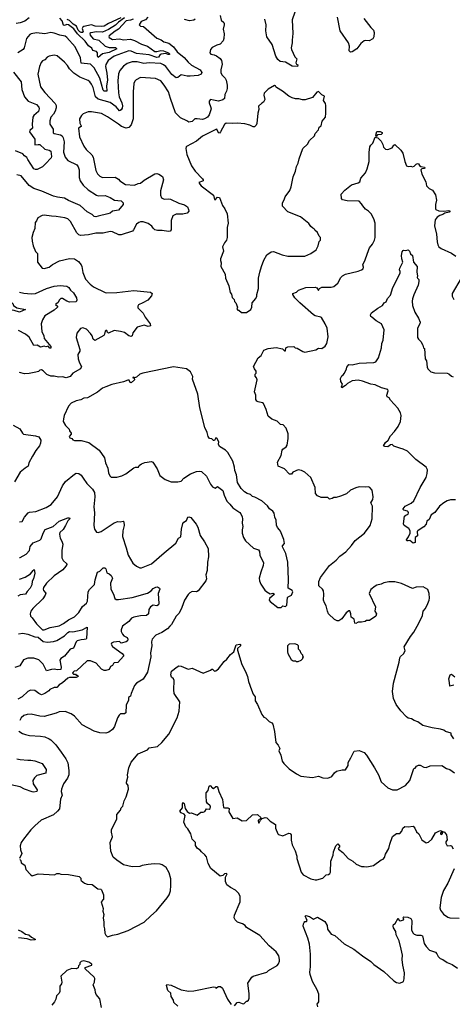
# Model space of a CAD drawing. Extents: x 1933546 to 2138868, y 524910 to 667279.
# Tile 356 of 466: x 2065098 to 2070205, y 624054 to 635677. Entities that reach past the tile are written whole.
import ezdxf

# ---------------------------------------------------------------- set-up
doc = ezdxf.new("R2010")
doc.units = 0

msp = doc.modelspace()

# ---------------------------------------------------------------- linework, layer by layer
at = {"layer": '0CON10XD'}
for points in [[(2068346, 635765), (2068314, 635675), (2068323, 635515), (2068313, 635435), (2068316, 635405), (2068304, 635345), (2068308, 635325), (2068348, 635238), (2068369, 635215), (2068358, 635168), (2068364, 635154), (2068382, 635145), (2068378, 635125), (2068315, 635130), (2068235, 635175), (2068172, 635185), (2068145, 635206), (2068123, 635245), (2068080, 635385), (2068017, 635475), (2068002, 635545), (2068008, 635615), (2067991, 635685)], [(2065211, 635699), (2065159, 635661), (2065105, 635639), (2065055, 635633)], [(2066610, 635705), (2066583, 635677), (2066531, 635655), (2066508, 635615), (2066525, 635600), (2066560, 635595), (2066715, 635460), (2066768, 635438), (2066800, 635415), (2066859, 635399), (2066913, 635355), (2066955, 635298), (2067041, 635231), (2067085, 635175), (2067125, 635139), (2067227, 635085), (2067249, 635055), (2067242, 635035), (2067203, 635017), (2067111, 635009), (2067075, 635009), (2067005, 635026), (2066965, 634994), (2066945, 634991), (2066895, 635032), (2066824, 635125), (2066795, 635146), (2066765, 635158), (2066625, 635169), (2066565, 635161), (2066485, 635181), (2066425, 635180), (2066365, 635160), (2066325, 635130), (2066281, 635079), (2066264, 635036), (2066255, 634955), (2066264, 634815), (2066274, 634765), (2066302, 634695), (2066310, 634660), (2066308, 634632), (2066295, 634612), (2066275, 634600), (2066237, 634647), (2066165, 634701), (2066025, 634737), (2065994, 634765), (2065965, 634875), (2065947, 634915), (2065924, 634945), (2065905, 634960), (2065808, 634998), (2065735, 635047), (2065685, 635098), (2065662, 635135), (2065626, 635176), (2065539, 635249), (2065505, 635258), (2065445, 635246), (2065423, 635235), (2065395, 635203), (2065365, 635192), (2065350, 635170), (2065330, 635125), (2065313, 635035), (2065344, 634884), (2065395, 634818), (2065517, 634687), (2065528, 634665), (2065528, 634635), (2065515, 634596), (2065495, 634560), (2065465, 634528), (2065453, 634485), (2065454, 634445), (2065493, 634385), (2065493, 634343), (2065505, 634335), (2065579, 634319), (2065598, 634305), (2065612, 634282), (2065622, 634235), (2065615, 634115), (2065633, 634053), (2065665, 634013), (2065772, 633962), (2065790, 633941), (2065801, 633905), (2065798, 633815), (2065812, 633775), (2065848, 633725), (2065905, 633669), (2066005, 633604), (2066025, 633598), (2066105, 633602), (2066165, 633578), (2066216, 633546), (2066295, 633539), (2066321, 633515), (2066321, 633495), (2066265, 633429), (2066195, 633416), (2066165, 633395), (2066137, 633385), (2066025, 633356), (2065995, 633350), (2065975, 633353), (2065955, 633376), (2065895, 633410), (2065812, 633482), (2065675, 633544), (2065625, 633572), (2065543, 633583), (2065495, 633595), (2065361, 633651), (2065263, 633683), (2065209, 633719), (2065115, 633832), (2065064, 633844)], [(2066436, 635684), (2066405, 635670), (2066355, 635664), (2066265, 635564), (2066225, 635543), (2066153, 635485), (2066149, 635475), (2066156, 635465), (2066195, 635445), (2066275, 635450), (2066325, 635441), (2066407, 635447), (2066455, 635431), (2066537, 635387), (2066605, 635363), (2066695, 635301), (2066715, 635300), (2066765, 635312), (2066795, 635309), (2066855, 635285), (2066866, 635275), (2066866, 635265), (2066851, 635265), (2066825, 635277), (2066768, 635272), (2066755, 635265), (2066735, 635235), (2066715, 635229), (2066625, 635264), (2066475, 635279), (2066415, 635305), (2066385, 635309), (2066215, 635247), (2066141, 635195), (2066113, 635147), (2066111, 635125), (2066128, 635045), (2066134, 634965), (2066123, 634897), (2066126, 634834), (2066095, 634835), (2066085, 634844), (2066045, 634987), (2065975, 635110), (2065935, 635154), (2065825, 635165), (2065815, 635225), (2065752, 635355), (2065655, 635466), (2065633, 635483), (2065573, 635493), (2065505, 635519), (2065465, 635524), (2065395, 635512), (2065295, 635521), (2065235, 635511), (2065219, 635501), (2065180, 635455), (2065150, 635345), (2065137, 635325), (2065075, 635286)], [(2066335, 635700), (2066265, 635648), (2066229, 635611), (2066145, 635560), (2066075, 635531), (2066005, 635532), (2065937, 635523), (2065925, 635515), (2065931, 635495), (2065965, 635450), (2066034, 635434), (2066105, 635365), (2066155, 635349), (2066227, 635347), (2066244, 635335), (2066155, 635289), (2066075, 635275), (2066025, 635232), (2066017, 635245), (2066016, 635285), (2066005, 635302), (2065963, 635313), (2065949, 635339), (2065909, 635369), (2065870, 635425), (2065781, 635511), (2065735, 635571), (2065675, 635618), (2065655, 635619), (2065625, 635608), (2065613, 635613), (2065598, 635665), (2065573, 635695)], [(2066290, 635700), (2066145, 635631), (2066095, 635599), (2066065, 635595), (2065989, 635599), (2065945, 635616), (2065855, 635595), (2065842, 635588), (2065836, 635575), (2065849, 635535), (2065845, 635525), (2065825, 635525), (2065808, 635535), (2065789, 635555), (2065769, 635599), (2065730, 635625), (2065685, 635667), (2065660, 635680)], [(2067168, 635685), (2067155, 635672), (2067104, 635664), (2067045, 635681)], [(2067465, 635728), (2067475, 635670), (2067507, 635645), (2067510, 635635), (2067511, 635615), (2067500, 635565), (2067510, 635510), (2067509, 635455), (2067501, 635429), (2067465, 635387), (2067425, 635377), (2067371, 635349), (2067352, 635325), (2067342, 635285), (2067355, 635272), (2067395, 635264), (2067421, 635251), (2067465, 635219), (2067482, 635195), (2067488, 635152), (2067473, 635085), (2067474, 635054), (2067484, 635025), (2067523, 634985), (2067535, 634962), (2067548, 634905), (2067549, 634865), (2067541, 634835), (2067520, 634795), (2067514, 634745), (2067495, 634731), (2067445, 634716), (2067385, 634729)], [(2069161, 635691), (2069243, 635585), (2069273, 635555), (2069284, 635525), (2069278, 635475), (2069267, 635453), (2069225, 635427), (2069175, 635430), (2069165, 635426), (2069127, 635395), (2069079, 635335), (2069025, 635296), (2069004, 635294), (2068989, 635309), (2068992, 635365), (2068978, 635405), (2068883, 635545), (2068850, 635705)], [(2065026, 635056), (2065114, 634945), (2065124, 634854), (2065156, 634765), (2065199, 634715), (2065296, 634675), (2065324, 634645), (2065329, 634625), (2065319, 634595), (2065265, 634547), (2065253, 634525), (2065245, 634445), (2065248, 634395), (2065219, 634371), (2065213, 634355), (2065276, 634265), (2065278, 634198), (2065315, 634205), (2065335, 634202), (2065395, 634148), (2065445, 634135), (2065464, 634124), (2065473, 634064), (2065470, 634045), (2065404, 633975), (2065365, 633942), (2065305, 633908), (2065285, 633908), (2065265, 633918), (2065193, 634025), (2065182, 634052), (2065155, 634069), (2065135, 634095), (2065050, 634130)], [(2067385, 634729), (2067350, 634735), (2067334, 634716), (2067333, 634695), (2067352, 634652), (2067357, 634625), (2067335, 634555), (2067315, 634528), (2067281, 634505), (2067255, 634498), (2067195, 634508), (2067165, 634505), (2067134, 634476), (2067095, 634467), (2067072, 634485), (2066998, 634518), (2066938, 634578), (2066878, 634745), (2066856, 634826), (2066805, 634906), (2066765, 634954), (2066703, 634983), (2066525, 634993), (2066473, 634967), (2066458, 634952), (2066447, 634925), (2066438, 634825), (2066438, 634555), (2066436, 634505), (2066413, 634437), (2066385, 634406), (2066355, 634398), (2066298, 634415), (2066265, 634444), (2066135, 634529), (2066065, 634568), (2066040, 634575), (2065945, 634591), (2065905, 634590), (2065848, 634565), (2065828, 634545), (2065802, 634505), (2065809, 634455), (2065824, 634425), (2065822, 634415), (2065791, 634395), (2065804, 634295), (2065854, 634184), (2065884, 634145), (2065950, 634080), (2065966, 634055), (2065987, 633935), (2065998, 633895), (2066018, 633858), (2066045, 633831), (2066075, 633816), (2066225, 633819), (2066265, 633796), (2066281, 633775), (2066345, 633733), (2066455, 633722), (2066495, 633744), (2066525, 633749), (2066566, 633784), (2066695, 633856), (2066715, 633861), (2066740, 633855), (2066784, 633825), (2066794, 633785), (2066762, 633655), (2066761, 633605), (2066773, 633575), (2066805, 633559), (2066855, 633563), (2066878, 633558), (2066975, 633513), (2067042, 633492), (2067077, 633467), (2067091, 633435), (2067093, 633415), (2067075, 633393), (2067025, 633381), (2066945, 633382), (2066905, 633361), (2066887, 633305), (2066886, 633195), (2066875, 633181), (2066855, 633178), (2066778, 633188), (2066725, 633187), (2066695, 633197), (2066675, 633218), (2066658, 633238), (2066615, 633270), (2066555, 633289), (2066525, 633292), (2066504, 633285), (2066475, 633262), (2066443, 633197), (2066428, 633182), (2066295, 633136), (2066267, 633137), (2066195, 633174), (2066166, 633176), (2066085, 633156), (2065995, 633157), (2065912, 633138), (2065815, 633129), (2065795, 633136), (2065772, 633162), (2065699, 633295), (2065666, 633326), (2065629, 633339), (2065530, 633355), (2065475, 633356), (2065385, 633370), (2065364, 633365), (2065313, 633337), (2065297, 633303), (2065280, 633285), (2065278, 633212), (2065258, 633165), (2065242, 633105), (2065244, 633064), (2065257, 633007), (2065285, 632942), (2065309, 632919), (2065306, 632816), (2065364, 632744), (2065385, 632741), (2065445, 632754), (2065485, 632789), (2065569, 632831), (2065685, 632859), (2065745, 632856), (2065792, 632822), (2065824, 632784), (2065833, 632763), (2065844, 632694), (2065876, 632615), (2065931, 632555), (2065970, 632525), (2066105, 632457), (2066124, 632454), (2066245, 632456), (2066445, 632479), (2066641, 632461), (2066660, 632445), (2066654, 632416), (2066611, 632365), (2066551, 632335), (2066500, 632310), (2066492, 632295), (2066494, 632274), (2066554, 632214), (2066580, 632165), (2066638, 632085), (2066641, 632065), (2066615, 632057), (2066569, 632071), (2066484, 632046), (2066435, 631982), (2066424, 631946), (2066415, 631937), (2066386, 631946), (2066335, 631983), (2066288, 631998), (2066215, 632010), (2066145, 631977), (2066134, 631984), (2066128, 632008), (2066115, 632009), (2066105, 632002), (2066099, 631965), (2066090, 631950), (2065985, 631889), (2065965, 631904), (2065952, 631945), (2065935, 631972), (2065885, 632023), (2065845, 632041), (2065815, 632032), (2065773, 631975), (2065764, 631925), (2065806, 631784), (2065807, 631763), (2065786, 631725), (2065788, 631675), (2065803, 631625), (2065827, 631585), (2065815, 631555), (2065725, 631504), (2065694, 631466), (2065645, 631449), (2065605, 631460), (2065555, 631459), (2065505, 631469), (2065465, 631469), (2065420, 631490), (2065375, 631534), (2065355, 631542), (2065335, 631539), (2065318, 631525), (2065288, 631515), (2065210, 631499), (2065155, 631497), (2065094, 631514)], [(2067775, 632220), (2067828, 632255), (2067840, 632285), (2067842, 632335), (2067886, 632384), (2067898, 632415), (2067898, 632435), (2067917, 632505), (2067919, 632625), (2067933, 632695), (2067952, 632765), (2067981, 632839), (2068015, 632902), (2068065, 632936), (2068095, 632941), (2068195, 632900), (2068264, 632884), (2068465, 632887), (2068535, 632918), (2068599, 632961), (2068622, 633008), (2068635, 633060), (2068650, 633075), (2068650, 633105), (2068635, 633120), (2068613, 633165), (2068584, 633194), (2068575, 633210), (2068560, 633215), (2068537, 633237), (2068513, 633273), (2068415, 633350), (2068265, 633410), (2068200, 633475), (2068199, 633511), (2068225, 633562), (2068233, 633586), (2068289, 633661), (2068304, 633705), (2068326, 633824), (2068355, 633890), (2068367, 633945), (2068387, 633983), (2068396, 634034), (2068440, 634155), (2068495, 634207), (2068520, 634250), (2068580, 634305), (2068587, 634335), (2068624, 634376), (2068635, 634408), (2068656, 634424), (2068669, 634481), (2068707, 634525), (2068711, 634575), (2068714, 634665), (2068708, 634688), (2068683, 634725), (2068698, 634775), (2068665, 634792), (2068625, 634828), (2068605, 634822), (2068555, 634758), (2068468, 634732), (2068435, 634730), (2068395, 634742), (2068355, 634743), (2068315, 634753), (2068275, 634776), (2068202, 634835), (2068130, 634875), (2068120, 634885), (2068118, 634898), (2068105, 634900), (2068030, 634855), (2067985, 634810), (2067980, 634785), (2067990, 634735), (2067978, 634705), (2067955, 634692), (2067918, 634655), (2067923, 634615), (2067910, 634575), (2067898, 634452), (2067888, 634432), (2067868, 634412), (2067855, 634411), (2067813, 634433), (2067755, 634449), (2067665, 634457), (2067605, 634452), (2067535, 634457), (2067515, 634441), (2067470, 634355), (2067455, 634338), (2067445, 634340), (2067425, 634383), (2067415, 634380), (2067255, 634302), (2067185, 634245), (2067069, 634181), (2067062, 634175), (2067060, 634155), (2067073, 634085), (2067128, 633952), (2067168, 633888), (2067255, 633800), (2067263, 633785), (2067262, 633775), (2067255, 633770), (2067214, 633756), (2067224, 633735), (2067241, 633715), (2067386, 633606), (2067398, 633555), (2067405, 633552), (2067435, 633582), (2067455, 633580), (2067494, 633485), (2067521, 633445), (2067546, 633385), (2067558, 633275), (2067549, 633225), (2067546, 633106), (2067538, 633075), (2067515, 633043), (2067494, 632995), (2067502, 632945), (2067467, 632853), (2067467, 632835), (2067478, 632805), (2067472, 632765), (2067522, 632675), (2067528, 632625), (2067568, 632535), (2067582, 632455), (2067597, 632437), (2067608, 632398), (2067628, 632375), (2067635, 632350), (2067650, 632335), (2067670, 632285), (2067662, 632262), (2067675, 632250), (2067685, 632250), (2067715, 632220), (2067775, 632220)], [(2070225, 627190), (2070190, 627235), (2070190, 627255), (2070124, 627274), (2070105, 627289), (2070065, 627304), (2069969, 627319), (2069856, 627346), (2069797, 627387), (2069755, 627403), (2069725, 627426), (2069685, 627433), (2069665, 627446), (2069597, 627517), (2069542, 627595), (2069511, 627665), (2069499, 627745), (2069513, 627847), (2069579, 628095), (2069586, 628145), (2069595, 628160), (2069630, 628190), (2069647, 628225), (2069637, 628275), (2069710, 628395), (2069751, 628449), (2069810, 628555), (2069852, 628645), (2069862, 628695), (2069890, 628725), (2069918, 628785), (2069932, 628825), (2069935, 628850), (2069932, 628902), (2069915, 628950), (2069862, 628982), (2069777, 628977), (2069735, 628963), (2069605, 629023), (2069525, 629042), (2069457, 629043), (2069395, 629028), (2069365, 629012), (2069315, 629002), (2069295, 628992), (2069245, 628950), (2069222, 628905), (2069297, 628745), (2069292, 628695), (2069310, 628665), (2069304, 628635), (2069226, 628584), (2069194, 628586), (2069175, 628574), (2069135, 628564), (2069095, 628564), (2069065, 628548), (2069053, 628555), (2069045, 628600), (2069013, 628625), (2069008, 628665), (2068995, 628700), (2068985, 628700), (2068953, 628675), (2068900, 628605), (2068865, 628581), (2068845, 628581), (2068816, 628596), (2068745, 628665), (2068730, 628695), (2068715, 628758), (2068697, 628793), (2068684, 628826), (2068689, 628895), (2068684, 628935), (2068673, 628955), (2068631, 628995), (2068631, 629045), (2068648, 629092), (2068754, 629236), (2068835, 629296), (2068876, 629344), (2068947, 629395), (2069015, 629470), (2069059, 629531), (2069167, 629615), (2069234, 629706), (2069261, 629785), (2069263, 629935), (2069242, 629975), (2069268, 630015), (2069272, 630045), (2069258, 630125), (2069230, 630155), (2069215, 630162), (2069175, 630158), (2069105, 630162), (2069065, 630152), (2069005, 630122), (2068955, 630082), (2068886, 630054), (2068835, 630037), (2068805, 630036), (2068788, 630025), (2068755, 630017), (2068735, 630038), (2068657, 630037), (2068615, 630058), (2068591, 630085), (2068586, 630155), (2068534, 630274), (2068465, 630334), (2068425, 630354), (2068385, 630363), (2068324, 630336), (2068306, 630314), (2068285, 630314), (2068223, 630375), (2068149, 630405), (2068143, 630455), (2068186, 630534), (2068197, 630595), (2068205, 630608), (2068245, 630633), (2068254, 630655), (2068268, 630732), (2068269, 630789), (2068242, 630855), (2068208, 630895), (2068175, 630900), (2068139, 630939), (2068075, 630961), (2068032, 630995), (2068007, 631077), (2067975, 631148), (2067965, 631156), (2067914, 631166), (2067896, 631175), (2067884, 631195), (2067886, 631245), (2067868, 631285), (2067902, 631425), (2067895, 631450), (2067878, 631468), (2067878, 631492), (2067888, 631505), (2067889, 631529), (2067870, 631555), (2067860, 631585), (2067912, 631685), (2067948, 631715), (2067982, 631775), (2068030, 631795), (2068125, 631809), (2068202, 631792), (2068225, 631770), (2068235, 631770), (2068240, 631805), (2068263, 631817), (2068335, 631820), (2068352, 631802), (2068375, 631800), (2068439, 631759), (2068465, 631754), (2068595, 631781), (2068625, 631798), (2068666, 631794), (2068705, 631822), (2068723, 631855), (2068740, 631935), (2068727, 632035), (2068706, 632085), (2068660, 632160), (2068655, 632166), (2068585, 632181), (2068565, 632193), (2068404, 632334), (2068347, 632395), (2068322, 632435), (2068324, 632446), (2068365, 632462), (2068388, 632485), (2068475, 632516), (2068585, 632519), (2068605, 632512), (2068625, 632480), (2068636, 632505), (2068665, 632521), (2068775, 632520), (2068805, 632526), (2068852, 632565), (2068889, 632635), (2068907, 632653), (2068945, 632672), (2069095, 632709), (2069135, 632724), (2069152, 632738), (2069156, 632755), (2069148, 632785), (2069178, 632842), (2069218, 632965), (2069228, 632985), (2069264, 633026), (2069288, 633075), (2069294, 633105), (2069296, 633275), (2069279, 633325), (2069248, 633385), (2069215, 633416), (2069179, 633439), (2069148, 633478), (2069135, 633505), (2069105, 633534), (2068965, 633540), (2068910, 633550), (2068898, 633568), (2068894, 633616), (2068935, 633665), (2069015, 633727), (2069095, 633752), (2069112, 633765), (2069127, 633805), (2069180, 633870), (2069200, 633915), (2069223, 634005), (2069222, 634108), (2069233, 634175), (2069243, 634195), (2069269, 634221), (2069295, 634292), (2069325, 634283), (2069364, 634245), (2069387, 634205), (2069393, 634173), (2069415, 634148), (2069445, 634146), (2069495, 634164), (2069515, 634196), (2069525, 634202), (2069596, 634135), (2069622, 634102), (2069643, 634005), (2069665, 633952), (2069685, 633943), (2069715, 633947), (2069735, 633941), (2069755, 633949), (2069778, 633972), (2069795, 633979), (2069807, 633975), (2069818, 633955), (2069835, 633943), (2069878, 633938), (2069880, 633925), (2069875, 633920), (2069845, 633918), (2069834, 633906), (2069844, 633854), (2069893, 633765), (2069900, 633715), (2069933, 633683), (2069970, 633665), (2070005, 633610), (2070020, 633545), (2070008, 633495), (2070008, 633445), (2070012, 633435), (2070045, 633421), (2070105, 633416), (2070164, 633424), (2070179, 633419), (2070170, 633405), (2070116, 633394), (2070092, 633378), (2070057, 633365), (2070027, 633345), (2070003, 633315), (2069996, 633245), (2070019, 633145), (2070026, 633055), (2070035, 633020), (2070046, 632996), (2070072, 632975), (2070195, 632920), (2070247, 632885)], [(2069305, 634300), (2069301, 634315), (2069313, 634357), (2069355, 634359), (2069379, 634345), (2069378, 634335), (2069365, 634323), (2069324, 634316), (2069305, 634300)], [(2070245, 630011), (2070185, 630008), (2070145, 629999), (2070105, 629975), (2070054, 629935), (2070001, 629859), (2069955, 629832), (2069934, 629776), (2069904, 629756), (2069897, 629723), (2069870, 629690), (2069814, 629655), (2069797, 629645), (2069792, 629635), (2069794, 629585), (2069766, 629565), (2069765, 629504), (2069745, 629498), (2069705, 629531), (2069684, 629524), (2069667, 629527), (2069665, 629538), (2069689, 629571), (2069706, 629615), (2069706, 629645), (2069691, 629671), (2069638, 629708), (2069629, 629725), (2069642, 629815), (2069655, 629828), (2069685, 629842), (2069689, 629855), (2069686, 629866), (2069675, 629874), (2069635, 629886), (2069626, 629895), (2069626, 629905), (2069648, 629935), (2069720, 629970), (2069752, 629998), (2069826, 630155), (2069895, 630273), (2069909, 630321), (2069913, 630365), (2069896, 630396), (2069776, 630485), (2069675, 630584), (2069625, 630608), (2069585, 630618), (2069515, 630643), (2069495, 630662), (2069475, 630658), (2069445, 630634), (2069407, 630637), (2069392, 630645), (2069418, 630685), (2069449, 630715), (2069474, 630765), (2069524, 630815), (2069568, 630875), (2069594, 630935), (2069603, 631005), (2069595, 631035), (2069562, 631092), (2069476, 631185), (2069460, 631215), (2069435, 631227), (2069432, 631245), (2069447, 631295), (2069443, 631313), (2069371, 631331), (2069295, 631365), (2069245, 631376), (2069145, 631411), (2069095, 631421), (2069025, 631414), (2068968, 631382), (2068945, 631360), (2068903, 631333), (2068898, 631345), (2068908, 631375), (2068888, 631405), (2068887, 631443), (2068903, 631475), (2068916, 631484), (2068934, 631506), (2068956, 631555), (2068959, 631575), (2068985, 631607), (2069025, 631601), (2069105, 631621), (2069280, 631630), (2069301, 631639), (2069334, 631686), (2069369, 631805), (2069373, 631855), (2069389, 631895), (2069399, 632015), (2069370, 632085), (2069305, 632124), (2069254, 632165), (2069243, 632175), (2069240, 632195), (2069252, 632215), (2069325, 632272), (2069382, 632305), (2069402, 632335), (2069423, 632347), (2069440, 632385), (2069474, 632426), (2069504, 632515), (2069590, 632685), (2069590, 632705), (2069580, 632725), (2069586, 632744), (2069623, 632815), (2069608, 632855), (2069607, 632895), (2069615, 632938), (2069625, 632953), (2069635, 632957), (2069655, 632952), (2069685, 632960), (2069700, 632945), (2069710, 632915), (2069736, 632895), (2069748, 632815), (2069790, 632765), (2069788, 632695), (2069796, 632655), (2069791, 632635), (2069793, 632625), (2069810, 632610), (2069812, 632585), (2069804, 632545), (2069750, 632430), (2069735, 632382), (2069730, 632355), (2069736, 632305), (2069764, 632224), (2069806, 632155), (2069824, 632105), (2069820, 632085), (2069795, 632035), (2069793, 631925), (2069805, 631905), (2069835, 631879), (2069858, 631835), (2069864, 631804), (2069877, 631795), (2069883, 631675), (2069901, 631651), (2069908, 631575), (2069918, 631555), (2069952, 631522), (2069995, 631509), (2070146, 631506), (2070165, 631498), (2070195, 631470), (2070215, 631462)], [(2070310, 632625), (2070204, 632446), (2070203, 632413), (2070222, 632375)], [(2065095, 632462), (2065145, 632450), (2065235, 632440), (2065285, 632445), (2065415, 632503), (2065505, 632533), (2065575, 632541), (2065655, 632531), (2065679, 632515), (2065696, 632485), (2065732, 632452), (2065768, 632395), (2065772, 632365), (2065765, 632345), (2065685, 632341), (2065653, 632353), (2065605, 632384), (2065585, 632384), (2065563, 632365), (2065550, 632340), (2065520, 632315), (2065543, 632295), (2065544, 632285), (2065505, 632249), (2065395, 632180), (2065366, 632134), (2065351, 632085), (2065358, 631995), (2065381, 631945), (2065387, 631915), (2065465, 631818), (2065465, 631800), (2065455, 631799), (2065435, 631824), (2065406, 631814), (2065385, 631822), (2065345, 631813), (2065305, 631834), (2065265, 631830), (2065208, 631928), (2065165, 631965), (2065085, 632007)], [(2065095, 632223), (2065033, 632243), (2064985, 632251), (2064875, 632302), (2064864, 632314), (2064862, 632332), (2064880, 632375), (2064905, 632391), (2064935, 632386), (2065016, 632325), (2065026, 632305), (2065063, 632274), (2065165, 632258), (2065095, 632223)], [(2068185, 628740), (2068205, 628760), (2068235, 628750), (2068250, 628765), (2068260, 628855), (2068268, 628865), (2068306, 628884), (2068322, 628925), (2068315, 628939), (2068267, 628965), (2068273, 629065), (2068264, 629275), (2068241, 629375), (2068199, 629455), (2068202, 629468), (2068223, 629495), (2068215, 629540), (2068178, 629638), (2068167, 629657), (2068142, 629682), (2068130, 629710), (2068125, 629770), (2068110, 629805), (2068102, 629852), (2068087, 629875), (2068048, 629905), (2068025, 629938), (2067957, 629997), (2067875, 630042), (2067845, 630048), (2067821, 630071), (2067784, 630084), (2067752, 630105), (2067712, 630142), (2067668, 630215), (2067656, 630305), (2067637, 630355), (2067633, 630393), (2067613, 630465), (2067555, 630570), (2067527, 630597), (2067455, 630638), (2067446, 630665), (2067450, 630695), (2067426, 630736), (2067415, 630740), (2067399, 630711), (2067385, 630708), (2067365, 630730), (2067340, 630735), (2067322, 630755), (2067312, 630805), (2067284, 630864), (2067223, 631095), (2067199, 631255), (2067138, 631435), (2067142, 631465), (2067115, 631522), (2067066, 631556), (2066915, 631580), (2066550, 631505), (2066515, 631491), (2066475, 631456), (2066455, 631450), (2066445, 631457), (2066432, 631455), (2066435, 631450), (2066450, 631450), (2066454, 631425), (2066415, 631392), (2066402, 631395), (2066390, 631420), (2066375, 631423), (2066325, 631403), (2066185, 631372), (2066116, 631344), (2066074, 631326), (2066015, 631280), (2065898, 631212), (2065855, 631211), (2065820, 631190), (2065763, 631177), (2065705, 631152), (2065673, 631115), (2065624, 631006), (2065613, 630965), (2065612, 630935), (2065640, 630885), (2065681, 630845), (2065687, 630825), (2065707, 630795), (2065707, 630785), (2065683, 630755), (2065691, 630741), (2065715, 630732), (2065727, 630717), (2065745, 630708), (2065825, 630708), (2065915, 630685), (2066035, 630596), (2066098, 630505), (2066109, 630445), (2066140, 630385), (2066147, 630327), (2066161, 630291), (2066178, 630278), (2066244, 630276), (2066305, 630293), (2066352, 630315), (2066445, 630386), (2066465, 630394), (2066502, 630395), (2066508, 630415), (2066535, 630436), (2066575, 630451), (2066655, 630461), (2066670, 630455), (2066721, 630375), (2066754, 630295), (2066815, 630249), (2066888, 630222), (2066965, 630221), (2067005, 630229), (2067035, 630267), (2067115, 630317), (2067185, 630344), (2067225, 630348), (2067245, 630344), (2067305, 630287), (2067351, 630195), (2067374, 630164), (2067405, 630148), (2067435, 630168), (2067495, 630118), (2067510, 630065), (2067542, 629992), (2067579, 629959), (2067614, 629914), (2067698, 629858), (2067710, 629845), (2067723, 629807), (2067729, 629785), (2067726, 629735), (2067734, 629695), (2067724, 629655), (2067724, 629616), (2067740, 629565), (2067765, 629527), (2067858, 629438), (2067919, 629419), (2067929, 629399), (2067931, 629355), (2067976, 629266), (2067972, 629235), (2067943, 629155), (2067926, 629084), (2067928, 629055), (2067943, 629013), (2067993, 628943), (2068015, 628925), (2068055, 628901), (2068086, 628906), (2068106, 628896), (2068046, 628845), (2068044, 628825), (2068055, 628810), (2068145, 628740), (2068185, 628740)], [(2065021, 630891), (2065099, 630849), (2065129, 630795), (2065141, 630785), (2065285, 630766), (2065322, 630752), (2065348, 630715), (2065345, 630678), (2065331, 630645), (2065288, 630592), (2065248, 630525), (2065204, 630445), (2065196, 630405), (2065161, 630385), (2065103, 630337), (2065035, 630221)], [(2065095, 629751), (2065125, 629754), (2065155, 629805), (2065196, 629855), (2065215, 629862), (2065289, 629871), (2065410, 629920), (2065468, 629955), (2065545, 630045), (2065605, 630175), (2065638, 630225), (2065746, 630314), (2065765, 630324), (2065795, 630320), (2065825, 630300), (2065846, 630265), (2065892, 630201), (2065957, 630137), (2065979, 630095), (2065983, 630045), (2065974, 629925), (2065982, 629855), (2065974, 629705), (2065980, 629665), (2066005, 629628), (2066025, 629623), (2066058, 629635), (2066215, 629738), (2066255, 629753), (2066285, 629749), (2066319, 629759), (2066328, 629748), (2066330, 629705), (2066314, 629645), (2066310, 629575), (2066355, 629442), (2066378, 629355), (2066435, 629263), (2066476, 629226), (2066515, 629207), (2066535, 629207), (2066655, 629254), (2066805, 629384), (2066943, 629497), (2066974, 629556), (2066999, 629571), (2067008, 629665), (2067025, 629728), (2067035, 629747), (2067068, 629765), (2067082, 629805), (2067095, 629810), (2067120, 629800), (2067181, 629721), (2067199, 629685), (2067227, 629587), (2067280, 629515), (2067322, 629435), (2067328, 629335), (2067315, 629275), (2067313, 629177), (2067296, 629125), (2067302, 629075), (2067296, 629055), (2067203, 628935), (2067185, 628924), (2067134, 628926), (2067105, 628910), (2067085, 628890), (2067042, 628825), (2067013, 628737), (2066979, 628671), (2066947, 628635), (2066891, 628539), (2066872, 628518), (2066842, 628488), (2066777, 628443), (2066705, 628411), (2066660, 628365), (2066654, 628334), (2066657, 628285), (2066644, 628204), (2066646, 628156), (2066606, 627975), (2066555, 627892), (2066478, 627845), (2066455, 627819), (2066414, 627725), (2066407, 627693), (2066383, 627677), (2066381, 627645), (2066356, 627585), (2066349, 627495), (2066336, 627484), (2066287, 627484), (2066272, 627468), (2066253, 627437), (2066218, 627332), (2066192, 627298), (2066152, 627268), (2066114, 627256), (2066045, 627260), (2065975, 627277), (2065835, 627355), (2065745, 627454), (2065705, 627484), (2065635, 627509), (2065565, 627508), (2065528, 627492), (2065385, 627451), (2065336, 627456), (2065235, 627480), (2065185, 627476), (2065148, 627462), (2065114, 627436), (2065098, 627405)], [(2065095, 629330), (2065105, 629329), (2065175, 629368), (2065213, 629413), (2065222, 629458), (2065255, 629500), (2065336, 629534), (2065352, 629548), (2065376, 629615), (2065400, 629660), (2065492, 629695), (2065565, 629757), (2065665, 629797), (2065687, 629795), (2065688, 629785), (2065667, 629763), (2065640, 629705), (2065611, 629659), (2065573, 629625), (2065568, 629605), (2065575, 629558), (2065595, 629523), (2065607, 629485), (2065597, 629413), (2065596, 629325), (2065609, 629295), (2065653, 629255), (2065654, 629245), (2065644, 629225), (2065608, 629182), (2065505, 629113), (2065413, 629027), (2065377, 628975), (2065374, 628955), (2065379, 628941)], [(2065379, 628941), (2065405, 628906), (2065400, 628885), (2065369, 628841), (2065253, 628725), (2065230, 628695), (2065220, 628665), (2065224, 628635), (2065245, 628616), (2065296, 628545), (2065365, 628474), (2065385, 628474), (2065456, 628504), (2065565, 628522), (2065615, 628549), (2065675, 628594), (2065745, 628628), (2065795, 628679), (2065839, 628751), (2065885, 628788), (2065900, 628815), (2065906, 628925), (2065921, 628949), (2065979, 629011), (2065989, 629065), (2066016, 629154), (2066045, 629167), (2066085, 629208), (2066104, 629206), (2066114, 629194), (2066125, 629147), (2066155, 629136), (2066176, 629115), (2066194, 629085), (2066170, 629025), (2066173, 628953), (2066204, 628895), (2066221, 628845), (2066235, 628833), (2066265, 628831), (2066427, 628855), (2066605, 628909), (2066650, 628935), (2066675, 628964), (2066705, 628979), (2066725, 628981), (2066750, 628965), (2066752, 628955), (2066734, 628905), (2066741, 628785), (2066735, 628768), (2066715, 628760), (2066675, 628766), (2066643, 628747), (2066621, 628715), (2066617, 628663), (2066595, 628642), (2066525, 628639), (2066446, 628624), (2066418, 628612), (2066385, 628575), (2066310, 628520), (2066296, 628476), (2066296, 628455), (2066310, 628425), (2066329, 628405), (2066366, 628385), (2066374, 628365), (2066371, 628345), (2066355, 628335), (2066297, 628317), (2066275, 628336), (2066205, 628331), (2066182, 628318), (2066179, 628305), (2066195, 628279), (2066307, 628195), (2066322, 628175), (2066323, 628165), (2066255, 628090), (2066215, 628084), (2066205, 628076), (2066195, 628054), (2066169, 628041), (2066154, 628005), (2066115, 627993), (2066095, 627996), (2066065, 628012), (2066000, 628081), (2065935, 628108), (2065895, 628110), (2065769, 627991), (2065740, 627985), (2065728, 627975), (2065723, 627963), (2065732, 627952), (2065755, 627950), (2065765, 627940), (2065778, 627938), (2065788, 627922), (2065765, 627912), (2065685, 627912), (2065665, 627906), (2065602, 627848), (2065564, 627825), (2065536, 627794), (2065505, 627794), (2065455, 627772), (2065441, 627755), (2065395, 627722), (2065355, 627709), (2065322, 627722), (2065275, 627760), (2065225, 627763), (2065193, 627747), (2065128, 627682), (2065075, 627656)], [(2065095, 629071), (2065163, 629097), (2065225, 629134), (2065255, 629176), (2065268, 629185), (2065276, 629145), (2065262, 629078), (2065245, 629048), (2065240, 629005), (2065223, 628967), (2065185, 628928), (2065165, 628895), (2065105, 628886), (2065075, 628873)], [(2065085, 628429), (2065135, 628436), (2065195, 628425), (2065275, 628392), (2065315, 628388), (2065375, 628338), (2065425, 628329), (2065495, 628338), (2065535, 628349), (2065626, 628404), (2065667, 628445), (2065685, 628455), (2065725, 628453), (2065836, 628474), (2065896, 628506), (2065887, 628373), (2065882, 628365), (2065859, 628361), (2065822, 628358), (2065775, 628344), (2065765, 628333), (2065732, 628258), (2065694, 628246), (2065625, 628164), (2065584, 628135), (2065572, 628115), (2065589, 628035), (2065584, 628006), (2065545, 628002), (2065505, 628011), (2065475, 628008), (2065415, 627990), (2065375, 628071), (2065325, 628122), (2065265, 628140), (2065195, 628141), (2065141, 628119), (2065100, 628050), (2065040, 628030)], [(2066135, 624852), (2066195, 624872), (2066255, 624883), (2066380, 624925), (2066568, 625025), (2066645, 625100), (2066714, 625156), (2066838, 625312), (2066862, 625345), (2066880, 625395), (2066883, 625455), (2066884, 625535), (2066863, 625605), (2066829, 625669), (2066781, 625701), (2066755, 625710), (2066685, 625712), (2066614, 625706), (2066545, 625693), (2066518, 625682), (2066425, 625677), (2066325, 625699), (2066243, 625755), (2066203, 625793), (2066173, 625864), (2066165, 625965), (2066195, 626032), (2066180, 626085), (2066180, 626115), (2066246, 626245), (2066246, 626295), (2066286, 626345), (2066296, 626375), (2066316, 626395), (2066331, 626455), (2066356, 626505), (2066381, 626595), (2066377, 626637), (2066359, 626665), (2066359, 626675), (2066374, 626735), (2066370, 626765), (2066388, 626845), (2066415, 626914), (2066495, 627011), (2066605, 627060), (2066625, 627080), (2066725, 627099), (2066777, 627143), (2066860, 627245), (2066956, 627436), (2066982, 627515), (2066989, 627625), (2066920, 627725), (2066916, 627765), (2066921, 627875), (2066913, 627895), (2066890, 627915), (2066882, 627945), (2066891, 627985), (2066955, 628037), (2066975, 628049), (2067005, 628046), (2067085, 628010), (2067135, 628022), (2067265, 627964), (2067351, 627999), (2067365, 628012), (2067375, 628012), (2067398, 627988), (2067415, 627990), (2067443, 628015), (2067510, 628100), (2067545, 628130), (2067585, 628182), (2067626, 628214), (2067652, 628298), (2067695, 628306), (2067705, 628300), (2067704, 628285), (2067671, 628255), (2067670, 628235), (2067720, 628065), (2067762, 627982), (2067786, 627925), (2067799, 627865), (2067834, 627765), (2067856, 627716), (2067879, 627685), (2067879, 627635), (2067904, 627594), (2067956, 627476), (2067980, 627445), (2068000, 627435), (2068045, 627392), (2068076, 627376), (2068085, 627360), (2068107, 627275), (2068121, 627145), (2068151, 627115), (2068169, 627075), (2068156, 627045), (2068179, 626995), (2068198, 626925), (2068215, 626898), (2068278, 626835), (2068364, 626774), (2068417, 626747), (2068555, 626733), (2068625, 626748), (2068675, 626727), (2068735, 626724), (2068782, 626745), (2068814, 626786), (2068838, 626805), (2068905, 626822), (2068946, 626824), (2068974, 626875), (2068975, 626910), (2069006, 626964), (2069045, 627042), (2069105, 627052), (2069165, 627027), (2069194, 626994), (2069287, 626845), (2069332, 626765), (2069365, 626680), (2069445, 626610), (2069498, 626588), (2069555, 626588), (2069653, 626637), (2069702, 626695), (2069753, 626837), (2069765, 626840), (2069784, 626866), (2069805, 626878), (2069825, 626878), (2069870, 626855), (2069895, 626850), (2069945, 626868), (2070082, 626872), (2070138, 626838), (2070175, 626828), (2070230, 626785)], [(2068365, 628100), (2068385, 628102), (2068420, 628115), (2068440, 628135), (2068440, 628145), (2068450, 628155), (2068440, 628165), (2068440, 628175), (2068420, 628195), (2068410, 628225), (2068390, 628245), (2068390, 628285), (2068377, 628297), (2068345, 628308), (2068280, 628305), (2068260, 628285), (2068258, 628215), (2068264, 628194), (2068304, 628124), (2068325, 628110), (2068355, 628110), (2068365, 628100)], [(2070225, 627820), (2070175, 627811), (2070174, 627855), (2070164, 627895), (2070181, 627945), (2070195, 627951), (2070235, 627921)], [(2065089, 627279), (2065132, 627252), (2065165, 627239), (2065215, 627228), (2065345, 627220), (2065395, 627210), (2065445, 627188), (2065466, 627175), (2065525, 627116), (2065589, 627029), (2065643, 626953), (2065666, 626905), (2065678, 626815), (2065678, 626765), (2065664, 626725), (2065616, 626655), (2065590, 626595), (2065589, 626565), (2065598, 626525), (2065580, 626475), (2065567, 626363), (2065546, 626334), (2065495, 626291), (2065353, 626227), (2065277, 626163), (2065228, 626112), (2065144, 626005), (2065117, 625965), (2065103, 625925), (2065108, 625878), (2065123, 625835), (2065097, 625775)], [(2065065, 626951), (2065105, 626943), (2065195, 626935), (2065228, 626938), (2065275, 626929), (2065363, 626895), (2065395, 626851), (2065409, 626825), (2065407, 626783), (2065300, 626755), (2065271, 626729), (2065252, 626698), (2065256, 626656), (2065304, 626585), (2065302, 626568), (2065265, 626559), (2065245, 626561), (2065155, 626594), (2065105, 626620), (2064995, 626647)], [(2067635, 624038), (2067665, 624077), (2067685, 624080), (2067723, 624063), (2067745, 624060), (2067775, 624090), (2067785, 624090), (2067800, 624105), (2067808, 624125), (2067807, 624183), (2067793, 624305), (2067838, 624375), (2067855, 624388), (2068017, 624433), (2068036, 624454), (2068136, 624514), (2068155, 624532), (2068166, 624564), (2068167, 624585), (2068156, 624626), (2068124, 624675), (2068043, 624745), (2067932, 624865), (2067775, 624962), (2067758, 624985), (2067728, 625005), (2067670, 625025), (2067641, 625051), (2067630, 625075), (2067633, 625105), (2067702, 625265), (2067699, 625329), (2067682, 625365), (2067645, 625402), (2067585, 625433), (2067545, 625463), (2067527, 625505), (2067526, 625554), (2067547, 625595), (2067535, 625599), (2067516, 625594), (2067495, 625576), (2067465, 625567), (2067355, 625656), (2067322, 625715), (2067304, 625795), (2067285, 625820), (2067244, 625854), (2067230, 625875), (2067198, 625895), (2067175, 625930), (2067173, 625965), (2067135, 626002), (2067120, 626065), (2067083, 626125), (2067060, 626150), (2067036, 626205), (2067050, 626285), (2067039, 626299), (2067004, 626314), (2066990, 626335), (2067020, 626375), (2067018, 626422), (2067025, 626438), (2067040, 626425), (2067052, 626365), (2067075, 626329), (2067102, 626312), (2067125, 626313), (2067195, 626288), (2067238, 626322), (2067265, 626321), (2067285, 626329), (2067305, 626362), (2067335, 626357), (2067345, 626364), (2067350, 626385), (2067345, 626399), (2067314, 626424), (2067304, 626444), (2067299, 626515), (2067301, 626549), (2067322, 626578), (2067335, 626630), (2067345, 626638), (2067374, 626604), (2067387, 626603), (2067413, 626627), (2067427, 626627), (2067435, 626620), (2067449, 626565), (2067492, 626472), (2067505, 626377), (2067515, 626372), (2067555, 626375), (2067571, 626365), (2067566, 626325), (2067615, 626247), (2067665, 626257), (2067725, 626222), (2067775, 626223), (2067845, 626292), (2067905, 626296), (2067950, 626255), (2067914, 626226), (2067917, 626197), (2067927, 626195), (2067942, 626228), (2067962, 626248), (2067995, 626260), (2068015, 626256), (2068056, 626216), (2068119, 626175), (2068118, 626135), (2068146, 626066), (2068155, 626059), (2068205, 626044), (2068275, 626076), (2068292, 626072), (2068301, 626055), (2068303, 625993), (2068316, 625935), (2068349, 625865), (2068368, 625805), (2068370, 625775)], [(2068370, 625775), (2068422, 625615), (2068445, 625583), (2068536, 625536), (2068587, 625523), (2068605, 625522), (2068675, 625543), (2068715, 625582), (2068745, 625587), (2068760, 625600), (2068768, 625615), (2068770, 625745), (2068799, 625815), (2068804, 625855), (2068830, 625925), (2068855, 625948), (2068872, 625925), (2068872, 625915), (2068858, 625895), (2068862, 625885), (2068913, 625845), (2068977, 625775), (2069032, 625745), (2069069, 625709), (2069135, 625683), (2069165, 625680), (2069195, 625679), (2069275, 625691), (2069365, 625758), (2069391, 625769), (2069405, 625788), (2069416, 625825), (2069456, 625895), (2069467, 625945), (2069501, 626035), (2069545, 626070), (2069585, 626072), (2069610, 626100), (2069623, 626135), (2069645, 626154), (2069685, 626148), (2069745, 626159), (2069764, 626134), (2069782, 626092), (2069809, 626065), (2069844, 625994), (2069895, 625962), (2069925, 625970), (2069965, 626002), (2070005, 626080), (2070045, 626100), (2070065, 626107), (2070090, 626095), (2070090, 626090), (2070074, 626086), (2070067, 626075), (2070067, 626065), (2070075, 626059), (2070089, 626065), (2070090, 626090), (2070105, 626090), (2070115, 626087), (2070136, 626055), (2070144, 625996), (2070128, 625972), (2070127, 625955), (2070145, 625925), (2070185, 625930), (2070194, 625924), (2070215, 625888)], [(2065098, 625765), (2065111, 625751), (2065117, 625725), (2065160, 625695), (2065170, 625645), (2065225, 625588), (2065245, 625572), (2065315, 625594), (2065508, 625582)], [(2070226, 625654), (2070151, 625485), (2070102, 625398), (2070074, 625315), (2070060, 625195), (2070066, 625166), (2070100, 625120), (2070152, 625082), (2070175, 625074), (2070285, 625073)], [(2065508, 625582), (2065535, 625598), (2065565, 625600), (2065585, 625592), (2065675, 625588), (2065800, 625565), (2065820, 625545), (2065818, 625525), (2065822, 625515), (2065862, 625485), (2065894, 625474), (2065955, 625467), (2066019, 625419), (2066055, 625412), (2066062, 625405), (2066088, 625345), (2066086, 625295), (2066059, 625265), (2066082, 625185), (2066080, 625155), (2066090, 625115), (2066084, 625075), (2066092, 625025), (2066091, 624975), (2066100, 624945), (2066102, 624895), (2066115, 624870), (2066135, 624852)], [(2068618, 624025), (2068611, 624055), (2068628, 624082), (2068628, 624175), (2068609, 624225), (2068556, 624325), (2068526, 624405), (2068523, 624435), (2068533, 624497), (2068533, 624645), (2068521, 624765), (2068501, 624835), (2068446, 624975), (2068447, 625003), (2068455, 625020), (2068465, 625030), (2068485, 625032), (2068492, 625045), (2068481, 625071), (2068468, 625095), (2068475, 625102), (2068519, 625089), (2068565, 625058), (2068615, 625082), (2068701, 625031), (2068727, 624985), (2068733, 624943), (2068774, 624884), (2068818, 624865), (2068927, 624767), (2069042, 624705), (2069146, 624626), (2069245, 624560), (2069278, 624525), (2069395, 624443), (2069515, 624332), (2069545, 624313), (2069585, 624302), (2069630, 624325), (2069638, 624355), (2069640, 624425), (2069620, 624515), (2069613, 624585), (2069617, 624635), (2069603, 624705), (2069578, 624805), (2069544, 624874), (2069540, 624915), (2069513, 624957), (2069506, 624975), (2069510, 624995), (2069530, 625010), (2069565, 625070), (2069578, 625045), (2069595, 625039), (2069629, 625051), (2069632, 625062), (2069620, 625075), (2069634, 625086), (2069682, 625082), (2069715, 625068), (2069729, 625045), (2069724, 624935), (2069738, 624898), (2069755, 624883), (2069785, 624871), (2069835, 624871), (2069854, 624864), (2069873, 624773), (2069896, 624736), (2069936, 624695), (2070005, 624668), (2070021, 624651), (2070037, 624617), (2070062, 624595), (2070093, 624583), (2070145, 624549), (2070205, 624526), (2070265, 624482)], [(2065078, 624935), (2065123, 624913), (2065165, 624881), (2065207, 624875), (2065237, 624847), (2065282, 624825), (2065280, 624815), (2065235, 624810), (2065186, 624826), (2065085, 624840)], [(2066065, 624018), (2066045, 624118), (2066000, 624170), (2065991, 624195), (2065990, 624225), (2065964, 624285), (2065979, 624315), (2065985, 624360), (2065977, 624375), (2065870, 624475), (2065872, 624488), (2065950, 624515), (2065948, 624528), (2065915, 624552), (2065855, 624566), (2065825, 624559), (2065807, 624545), (2065807, 624523), (2065793, 624507), (2065787, 624483), (2065765, 624473), (2065715, 624476), (2065655, 624453), (2065585, 624388), (2065596, 624315), (2065590, 624295), (2065571, 624269), (2065570, 624205), (2065563, 624185), (2065534, 624155), (2065524, 624115), (2065508, 624085), (2065476, 624044)], [(2066965, 624032), (2066916, 624075), (2066914, 624104), (2066886, 624146), (2066881, 624185), (2066846, 624216), (2066830, 624275), (2066835, 624288), (2066885, 624279), (2067005, 624226), (2067095, 624210), (2067155, 624212), (2067385, 624261), (2067410, 624255), (2067415, 624243), (2067445, 624263), (2067470, 624265), (2067492, 624245), (2067552, 624115), (2067595, 624054)]]:
    msp.add_lwpolyline(points, dxfattribs=at)

doc.saveas('drawing.dxf')
